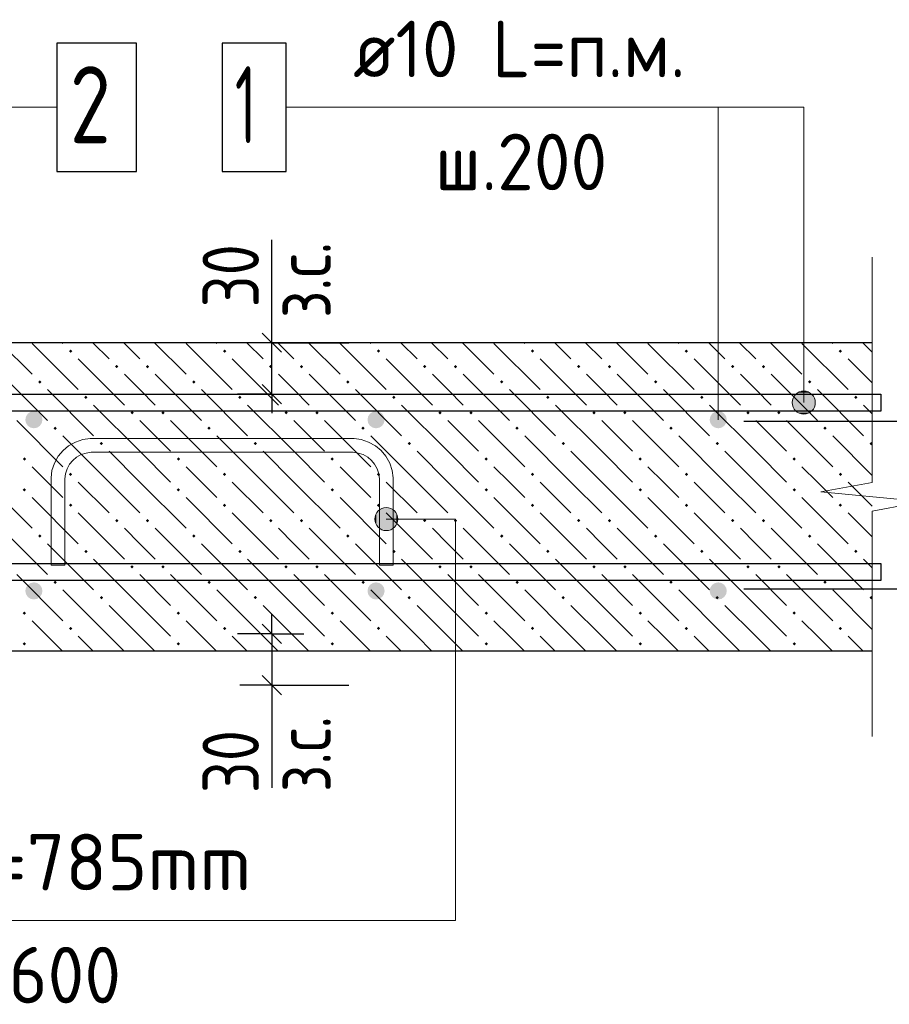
# Model space of a CAD drawing. Header units: millimetres. Extents: x 40580 to 1168286, y -220995 to 81020.
# Tile 418 of 419: x 1158026 to 1161415, y -110203 to -106369. Entities that reach past the tile are written whole.
import ezdxf

# ---------------------------------------------------------------- set-up
doc = ezdxf.new("R2010")
doc.units = ezdxf.units.MM
for name, color, linetype, lineweight in [('Standard', 7, 'Continuous', 25), ('ЖБ Перекрытие верхний уровень', 7, 'Continuous', 35), ('Позиционная метка номер позиции', 7, 'Continuous', 13), ('Примечания', 7, 'Continuous', 13), ('Фиксатор', 7, 'Continuous', 25), ('Фоновоя арматура Х1', 52, 'Continuous', 25)]:
    doc.layers.add(name, color=color, linetype=linetype, lineweight=lineweight)
doc.layers.add('Размерная выноска', color=7, linetype='Continuous')
doc.styles.add('GOST 2.304-81', font='txt')
doc.styles.add('ISOCPEUR', font='isocpeur.ttf')

msp = doc.modelspace()

# ---------------------------------------------------------------- hatches: boundary and pattern name
at = {"layer": 'ЖБ Перекрытие верхний уровень', "linetype": 'Continuous', "lineweight": -3, "transparency": 33554687}
for points in [[(1158217.9, -107659.6), (1158224.4, -107653.1), (1158230.9, -107659.6), (1158224.4, -107666.1)], [(1158817.9, -107659.6), (1158824.4, -107653.1), (1158830.9, -107659.6), (1158824.4, -107666.1)], [(1159417.9, -107659.6), (1159424.4, -107653.1), (1159430.9, -107659.6), (1159424.4, -107666.1)], [(1160017.9, -107659.6), (1160024.4, -107653.1), (1160030.9, -107659.6), (1160024.4, -107666.1)], [(1160617.9, -107659.6), (1160624.4, -107653.1), (1160630.9, -107659.6), (1160624.4, -107666.1)], [(1161217.9, -107659.6), (1161224.4, -107653.1), (1161230.9, -107659.6), (1161224.4, -107666.1)], [(1158397.9, -107719.6), (1158404.4, -107713.1), (1158410.9, -107719.6), (1158404.4, -107726.1)], [(1158517.9, -107719.6), (1158524.4, -107713.1), (1158530.9, -107719.6), (1158524.4, -107726.1)], [(1158997.9, -107719.6), (1159004.4, -107713.1), (1159010.9, -107719.6), (1159004.4, -107726.1)], [(1159117.9, -107719.6), (1159124.4, -107713.1), (1159130.9, -107719.6), (1159124.4, -107726.1)], [(1159597.9, -107719.6), (1159604.4, -107713.1), (1159610.9, -107719.6), (1159604.4, -107726.1)], [(1159717.9, -107719.6), (1159724.4, -107713.1), (1159730.9, -107719.6), (1159724.4, -107726.1)], [(1160197.9, -107719.6), (1160204.4, -107713.1), (1160210.9, -107719.6), (1160204.4, -107726.1)], [(1160317.9, -107719.6), (1160324.4, -107713.1), (1160330.9, -107719.6), (1160324.4, -107726.1)], [(1160797.9, -107719.6), (1160804.4, -107713.1), (1160810.9, -107719.6), (1160804.4, -107726.1)], [(1160917.9, -107719.6), (1160924.4, -107713.1), (1160930.9, -107719.6), (1160924.4, -107726.1)], [(1158097.9, -107779.6), (1158104.4, -107773.1), (1158110.9, -107779.6), (1158104.4, -107786.1)], [(1158697.9, -107779.6), (1158704.4, -107773.1), (1158710.9, -107779.6), (1158704.4, -107786.1)], [(1159297.9, -107779.6), (1159304.4, -107773.1), (1159310.9, -107779.6), (1159304.4, -107786.1)], [(1159897.9, -107779.6), (1159904.4, -107773.1), (1159910.9, -107779.6), (1159904.4, -107786.1)], [(1160497.9, -107779.6), (1160504.4, -107773.1), (1160510.9, -107779.6), (1160504.4, -107786.1)], [(1161097.9, -107779.6), (1161104.4, -107773.1), (1161110.9, -107779.6), (1161104.4, -107786.1)], [(1158277.9, -107839.6), (1158284.4, -107833.1), (1158290.9, -107839.6), (1158284.4, -107846.1)], [(1158877.9, -107839.6), (1158884.4, -107833.1), (1158890.9, -107839.6), (1158884.4, -107846.1)], [(1159477.9, -107839.6), (1159484.4, -107833.1), (1159490.9, -107839.6), (1159484.4, -107846.1)], [(1160077.9, -107839.6), (1160084.4, -107833.1), (1160090.9, -107839.6), (1160084.4, -107846.1)], [(1160677.9, -107839.6), (1160684.4, -107833.1), (1160690.9, -107839.6), (1160684.4, -107846.1)], [(1161277.9, -107839.6), (1161284.4, -107833.1), (1161290.9, -107839.6), (1161284.4, -107846.1)], [(1158457.9, -107899.6), (1158464.4, -107893.1), (1158470.9, -107899.6), (1158464.4, -107906.1)], [(1158577.9, -107899.6), (1158584.4, -107893.1), (1158590.9, -107899.6), (1158584.4, -107906.1)], [(1159057.9, -107899.6), (1159064.4, -107893.1), (1159070.9, -107899.6), (1159064.4, -107906.1)], [(1159177.9, -107899.6), (1159184.4, -107893.1), (1159190.9, -107899.6), (1159184.4, -107906.1)], [(1159657.9, -107899.6), (1159664.4, -107893.1), (1159670.9, -107899.6), (1159664.4, -107906.1)], [(1159777.9, -107899.6), (1159784.4, -107893.1), (1159790.9, -107899.6), (1159784.4, -107906.1)], [(1160257.9, -107899.6), (1160264.4, -107893.1), (1160270.9, -107899.6), (1160264.4, -107906.1)], [(1160377.9, -107899.6), (1160384.4, -107893.1), (1160390.9, -107899.6), (1160384.4, -107906.1)], [(1160857.9, -107899.6), (1160864.4, -107893.1), (1160870.9, -107899.6), (1160864.4, -107906.1)], [(1160977.9, -107899.6), (1160984.4, -107893.1), (1160990.9, -107899.6), (1160984.4, -107906.1)], [(1158157.9, -107959.6), (1158164.4, -107953.1), (1158170.9, -107959.6), (1158164.4, -107966.1)], [(1158757.9, -107959.6), (1158764.4, -107953.1), (1158770.9, -107959.6), (1158764.4, -107966.1)], [(1159357.9, -107959.6), (1159364.4, -107953.1), (1159370.9, -107959.6), (1159364.4, -107966.1)], [(1159957.9, -107959.6), (1159964.4, -107953.1), (1159970.9, -107959.6), (1159964.4, -107966.1)], [(1160557.9, -107959.6), (1160564.4, -107953.1), (1160570.9, -107959.6), (1160564.4, -107966.1)], [(1161157.9, -107959.6), (1161164.4, -107953.1), (1161170.9, -107959.6), (1161164.4, -107966.1)], [(1158337.9, -108019.6), (1158344.4, -108013.1), (1158350.9, -108019.6), (1158344.4, -108026.1)], [(1158937.9, -108019.6), (1158944.4, -108013.1), (1158950.9, -108019.6), (1158944.4, -108026.1)], [(1159537.9, -108019.6), (1159544.4, -108013.1), (1159550.9, -108019.6), (1159544.4, -108026.1)], [(1160137.9, -108019.6), (1160144.4, -108013.1), (1160150.9, -108019.6), (1160144.4, -108026.1)], [(1160737.9, -108019.6), (1160744.4, -108013.1), (1160750.9, -108019.6), (1160744.4, -108026.1)], [(1161337.9, -108019.6), (1161344.4, -108013.1), (1161348.2, -108016.9), (1161348.2, -108022.3), (1161344.4, -108026.1)], [(1158037.9, -108079.6), (1158044.4, -108073.1), (1158050.9, -108079.6), (1158044.4, -108086.1)], [(1158637.9, -108079.6), (1158644.4, -108073.1), (1158650.9, -108079.6), (1158644.4, -108086.1)], [(1159237.9, -108079.6), (1159244.4, -108073.1), (1159250.9, -108079.6), (1159244.4, -108086.1)], [(1159837.9, -108079.6), (1159844.4, -108073.1), (1159850.9, -108079.6), (1159844.4, -108086.1)], [(1160437.9, -108079.6), (1160444.4, -108073.1), (1160450.9, -108079.6), (1160444.4, -108086.1)], [(1161037.9, -108079.6), (1161044.4, -108073.1), (1161050.9, -108079.6), (1161044.4, -108086.1)], [(1158217.9, -108139.6), (1158224.4, -108133.1), (1158230.9, -108139.6), (1158224.4, -108146.1)], [(1158817.9, -108139.6), (1158824.4, -108133.1), (1158830.9, -108139.6), (1158824.4, -108146.1)], [(1159417.9, -108139.6), (1159424.4, -108133.1), (1159430.9, -108139.6), (1159424.4, -108146.1)], [(1160017.9, -108139.6), (1160024.4, -108133.1), (1160030.9, -108139.6), (1160024.4, -108146.1)], [(1160617.9, -108139.6), (1160624.4, -108133.1), (1160630.9, -108139.6), (1160624.4, -108146.1)], [(1161217.9, -108139.6), (1161224.4, -108133.1), (1161230.9, -108139.6), (1161224.4, -108146.1)], [(1158037.9, -108199.6), (1158044.4, -108193.1), (1158050.9, -108199.6), (1158044.4, -108206.1)], [(1158637.9, -108199.6), (1158644.4, -108193.1), (1158650.9, -108199.6), (1158644.4, -108206.1)], [(1159237.9, -108199.6), (1159244.4, -108193.1), (1159250.9, -108199.6), (1159244.4, -108206.1)], [(1159837.9, -108199.6), (1159844.4, -108193.1), (1159850.9, -108199.6), (1159844.4, -108206.1)], [(1160437.9, -108199.6), (1160444.4, -108193.1), (1160450.9, -108199.6), (1160444.4, -108206.1)], [(1161037.9, -108199.6), (1161044.4, -108193.1), (1161050.9, -108199.6), (1161044.4, -108206.1)], [(1158217.9, -108259.6), (1158224.4, -108253.1), (1158230.9, -108259.6), (1158224.4, -108266.1)], [(1158817.9, -108259.6), (1158824.4, -108253.1), (1158830.9, -108259.6), (1158824.4, -108266.1)], [(1159417.9, -108259.6), (1159424.4, -108253.1), (1159430.9, -108259.6), (1159424.4, -108266.1)], [(1160017.9, -108259.6), (1160024.4, -108253.1), (1160030.9, -108259.6), (1160024.4, -108266.1)], [(1160617.9, -108259.6), (1160624.4, -108253.1), (1160630.9, -108259.6), (1160624.4, -108266.1)], [(1161217.9, -108259.6), (1161224.4, -108253.1), (1161230.9, -108259.6), (1161224.4, -108266.1)], [(1158397.9, -108319.6), (1158404.4, -108313.1), (1158410.9, -108319.6), (1158404.4, -108326.1)], [(1158517.9, -108319.6), (1158524.4, -108313.1), (1158530.9, -108319.6), (1158524.4, -108326.1)], [(1158997.9, -108319.6), (1159004.4, -108313.1), (1159010.9, -108319.6), (1159004.4, -108326.1)], [(1159117.9, -108319.6), (1159124.4, -108313.1), (1159130.9, -108319.6), (1159124.4, -108326.1)], [(1159597.9, -108319.6), (1159604.4, -108313.1), (1159610.9, -108319.6), (1159604.4, -108326.1)], [(1159717.9, -108319.6), (1159724.4, -108313.1), (1159730.9, -108319.6), (1159724.4, -108326.1)], [(1160197.9, -108319.6), (1160204.4, -108313.1), (1160210.9, -108319.6), (1160204.4, -108326.1)], [(1160317.9, -108319.6), (1160324.4, -108313.1), (1160330.9, -108319.6), (1160324.4, -108326.1)], [(1160797.9, -108319.6), (1160804.4, -108313.1), (1160810.9, -108319.6), (1160804.4, -108326.1)], [(1160917.9, -108319.6), (1160924.4, -108313.1), (1160930.9, -108319.6), (1160924.4, -108326.1)], [(1158097.9, -108379.6), (1158104.4, -108373.1), (1158110.9, -108379.6), (1158104.4, -108386.1)], [(1158697.9, -108379.6), (1158704.4, -108373.1), (1158710.9, -108379.6), (1158704.4, -108386.1)], [(1159297.9, -108379.6), (1159304.4, -108373.1), (1159310.9, -108379.6), (1159304.4, -108386.1)], [(1159897.9, -108379.6), (1159904.4, -108373.1), (1159910.9, -108379.6), (1159904.4, -108386.1)], [(1160497.9, -108379.6), (1160504.4, -108373.1), (1160510.9, -108379.6), (1160504.4, -108386.1)], [(1161097.9, -108379.6), (1161104.4, -108373.1), (1161110.9, -108379.6), (1161104.4, -108386.1)], [(1158277.9, -108439.6), (1158284.4, -108433.1), (1158290.9, -108439.6), (1158284.4, -108446.1)], [(1158877.9, -108439.6), (1158884.4, -108433.1), (1158890.9, -108439.6), (1158884.4, -108446.1)], [(1159477.9, -108439.6), (1159484.4, -108433.1), (1159490.9, -108439.6), (1159484.4, -108446.1)], [(1160077.9, -108439.6), (1160084.4, -108433.1), (1160090.9, -108439.6), (1160084.4, -108446.1)], [(1160677.9, -108439.6), (1160684.4, -108433.1), (1160690.9, -108439.6), (1160684.4, -108446.1)], [(1161277.9, -108439.6), (1161284.4, -108433.1), (1161290.9, -108439.6), (1161284.4, -108446.1)], [(1158457.9, -108499.6), (1158464.4, -108493.1), (1158470.9, -108499.6), (1158464.4, -108506.1)], [(1158577.9, -108499.6), (1158584.4, -108493.1), (1158590.9, -108499.6), (1158584.4, -108506.1)], [(1159057.9, -108499.6), (1159064.4, -108493.1), (1159070.9, -108499.6), (1159064.4, -108506.1)], [(1159177.9, -108499.6), (1159184.4, -108493.1), (1159190.9, -108499.6), (1159184.4, -108506.1)], [(1159657.9, -108499.6), (1159664.4, -108493.1), (1159670.9, -108499.6), (1159664.4, -108506.1)], [(1159777.9, -108499.6), (1159784.4, -108493.1), (1159790.9, -108499.6), (1159784.4, -108506.1)], [(1160257.9, -108499.6), (1160264.4, -108493.1), (1160270.9, -108499.6), (1160264.4, -108506.1)], [(1160377.9, -108499.6), (1160384.4, -108493.1), (1160390.9, -108499.6), (1160384.4, -108506.1)], [(1160857.9, -108499.6), (1160864.4, -108493.1), (1160870.9, -108499.6), (1160864.4, -108506.1)], [(1160977.9, -108499.6), (1160984.4, -108493.1), (1160990.9, -108499.6), (1160984.4, -108506.1)], [(1158157.9, -108559.6), (1158164.4, -108553.1), (1158170.9, -108559.6), (1158164.4, -108566.1)], [(1158757.9, -108559.6), (1158764.4, -108553.1), (1158770.9, -108559.6), (1158764.4, -108566.1)], [(1159357.9, -108559.6), (1159364.4, -108553.1), (1159370.9, -108559.6), (1159364.4, -108566.1)], [(1159957.9, -108559.6), (1159964.4, -108553.1), (1159970.9, -108559.6), (1159964.4, -108566.1)], [(1160557.9, -108559.6), (1160564.4, -108553.1), (1160570.9, -108559.6), (1160564.4, -108566.1)], [(1161157.9, -108559.6), (1161164.4, -108553.1), (1161170.9, -108559.6), (1161164.4, -108566.1)], [(1158337.9, -108619.6), (1158344.4, -108613.1), (1158350.9, -108619.6), (1158344.4, -108626.1)], [(1158937.9, -108619.6), (1158944.4, -108613.1), (1158950.9, -108619.6), (1158944.4, -108626.1)], [(1159537.9, -108619.6), (1159544.4, -108613.1), (1159550.9, -108619.6), (1159544.4, -108626.1)], [(1160137.9, -108619.6), (1160144.4, -108613.1), (1160150.9, -108619.6), (1160144.4, -108626.1)], [(1160737.9, -108619.6), (1160744.4, -108613.1), (1160750.9, -108619.6), (1160744.4, -108626.1)], [(1161337.9, -108619.6), (1161344.4, -108613.1), (1161348.2, -108616.9), (1161348.2, -108622.3), (1161344.4, -108626.1)], [(1158037.9, -108679.6), (1158044.4, -108673.1), (1158050.9, -108679.6), (1158044.4, -108686.1)], [(1158637.9, -108679.6), (1158644.4, -108673.1), (1158650.9, -108679.6), (1158644.4, -108686.1)], [(1159237.9, -108679.6), (1159244.4, -108673.1), (1159250.9, -108679.6), (1159244.4, -108686.1)], [(1159837.9, -108679.6), (1159844.4, -108673.1), (1159850.9, -108679.6), (1159844.4, -108686.1)], [(1160437.9, -108679.6), (1160444.4, -108673.1), (1160450.9, -108679.6), (1160444.4, -108686.1)], [(1161037.9, -108679.6), (1161044.4, -108673.1), (1161050.9, -108679.6), (1161044.4, -108686.1)], [(1158217.9, -108739.6), (1158224.4, -108733.1), (1158230.9, -108739.6), (1158224.4, -108746.1)], [(1158817.9, -108739.6), (1158824.4, -108733.1), (1158830.9, -108739.6), (1158824.4, -108746.1)], [(1159417.9, -108739.6), (1159424.4, -108733.1), (1159430.9, -108739.6), (1159424.4, -108746.1)], [(1160017.9, -108739.6), (1160024.4, -108733.1), (1160030.9, -108739.6), (1160024.4, -108746.1)], [(1160617.9, -108739.6), (1160624.4, -108733.1), (1160630.9, -108739.6), (1160624.4, -108746.1)], [(1161217.9, -108739.6), (1161224.4, -108733.1), (1161230.9, -108739.6), (1161224.4, -108746.1)], [(1158037.9, -108799.6), (1158044.4, -108793.1), (1158050.9, -108799.6), (1158044.4, -108806.1)], [(1158637.9, -108799.6), (1158644.4, -108793.1), (1158650.9, -108799.6), (1158644.4, -108806.1)], [(1159237.9, -108799.6), (1159244.4, -108793.1), (1159250.9, -108799.6), (1159244.4, -108806.1)], [(1159837.9, -108799.6), (1159844.4, -108793.1), (1159850.9, -108799.6), (1159844.4, -108806.1)], [(1160437.9, -108799.6), (1160444.4, -108793.1), (1160450.9, -108799.6), (1160444.4, -108806.1)], [(1161037.9, -108799.6), (1161044.4, -108793.1), (1161050.9, -108799.6), (1161044.4, -108806.1)]]:
    msp.add_hatch(color=7, dxfattribs=at).paths.add_polyline_path(points, flags=16)
at = {"layer": 'Позиционная метка номер позиции', "linetype": 'Continuous', "lineweight": 13, "transparency": 33554687}
for points in [[(1161104, -107821.3), (1161059, -107821.3), (1161042.8, -107837.5)], [(1161104, -107821.3), (1161042.8, -107837.5), (1161120.2, -107837.5)], [(1161059, -107821.3), (1161104, -107821.3), (1161081.5, -107815)], [(1161120.2, -107837.5), (1161042.8, -107837.5), (1161036.5, -107860)], [(1161120.2, -107837.5), (1161036.5, -107860), (1161126.5, -107860)], [(1161126.5, -107860), (1161036.5, -107860), (1161042.8, -107882.5)], [(1161126.5, -107860), (1161042.8, -107882.5), (1161120.2, -107882.5)], [(1161120.2, -107882.5), (1161042.8, -107882.5), (1161059, -107898.7)], [(1161120.2, -107882.5), (1161059, -107898.7), (1161104, -107898.7)], [(1161104, -107898.7), (1161059, -107898.7), (1161081.5, -107905)], [(1159432.3, -108352.3), (1159432.3, -108274.9), (1159416.1, -108291.1)], [(1159454.8, -108358.6), (1159454.8, -108268.6), (1159432.3, -108274.9)], [(1159454.8, -108358.6), (1159432.3, -108274.9), (1159432.3, -108352.3)], [(1159477.3, -108352.3), (1159477.3, -108274.9), (1159454.8, -108268.6)], [(1159477.3, -108352.3), (1159454.8, -108268.6), (1159454.8, -108358.6)], [(1159493.5, -108336.1), (1159493.5, -108291.1), (1159477.3, -108274.9)], [(1159493.5, -108336.1), (1159477.3, -108274.9), (1159477.3, -108352.3)], [(1159416.1, -108336.1), (1159416.1, -108291.1), (1159409.8, -108313.6)], [(1159432.3, -108352.3), (1159416.1, -108291.1), (1159416.1, -108336.1)], [(1159493.5, -108291.1), (1159493.5, -108336.1), (1159499.8, -108313.6)]]:
    msp.add_hatch(color=7, dxfattribs=at).paths.add_polyline_path(points)
at = {"layer": 'Фоновоя арматура Х1', "linetype": 'Continuous', "lineweight": -3, "transparency": 33554687}
for points in [[(1158114.8, -107926.7), (1158112.3, -107913.9), (1158105.1, -107903.1), (1158094.3, -107895.9), (1158081.5, -107893.4), (1158068.8, -107895.9), (1158057.9, -107903.1), (1158050.7, -107913.9), (1158048.2, -107926.7), (1158050.7, -107939.4), (1158057.9, -107950.3), (1158068.8, -107957.5), (1158081.5, -107960), (1158094.3, -107957.5), (1158105.1, -107950.3), (1158112.3, -107939.4)], [(1159448.2, -107926.7), (1159445.6, -107913.9), (1159438.4, -107903.1), (1159427.6, -107895.9), (1159414.8, -107893.4), (1159402.1, -107895.9), (1159391.3, -107903.1), (1159384, -107913.9), (1159381.5, -107926.7), (1159384, -107939.4), (1159391.3, -107950.3), (1159402.1, -107957.5), (1159414.8, -107960), (1159427.6, -107957.5), (1159438.4, -107950.3), (1159445.6, -107939.4)], [(1160781.5, -107926.7), (1160779, -107913.9), (1160771.7, -107903.1), (1160760.9, -107895.9), (1160748.2, -107893.4), (1160735.4, -107895.9), (1160724.6, -107903.1), (1160717.4, -107913.9), (1160714.8, -107926.7), (1160717.4, -107939.4), (1160724.6, -107950.3), (1160735.4, -107957.5), (1160748.2, -107960), (1160760.9, -107957.5), (1160771.7, -107950.3), (1160779, -107939.4)], [(1158114.8, -108593.4), (1158112.3, -108580.6), (1158105.1, -108569.8), (1158094.3, -108562.6), (1158081.5, -108560), (1158068.8, -108562.6), (1158057.9, -108569.8), (1158050.7, -108580.6), (1158048.2, -108593.4), (1158050.7, -108606.1), (1158057.9, -108616.9), (1158068.8, -108624.2), (1158081.5, -108626.7), (1158094.3, -108624.2), (1158105.1, -108616.9), (1158112.3, -108606.1)], [(1159448.2, -108593.4), (1159445.6, -108580.6), (1159438.4, -108569.8), (1159427.6, -108562.6), (1159414.8, -108560), (1159402.1, -108562.6), (1159391.3, -108569.8), (1159384, -108580.6), (1159381.5, -108593.4), (1159384, -108606.1), (1159391.3, -108616.9), (1159402.1, -108624.2), (1159414.8, -108626.7), (1159427.6, -108624.2), (1159438.4, -108616.9), (1159445.6, -108606.1)], [(1160781.5, -108593.4), (1160779, -108580.6), (1160771.7, -108569.8), (1160760.9, -108562.6), (1160748.2, -108560), (1160735.4, -108562.6), (1160724.6, -108569.8), (1160717.4, -108580.6), (1160714.8, -108593.4), (1160717.4, -108606.1), (1160724.6, -108616.9), (1160735.4, -108624.2), (1160748.2, -108626.7), (1160760.9, -108624.2), (1160771.7, -108616.9), (1160779, -108606.1)]]:
    msp.add_hatch(color=7, dxfattribs=at).paths.add_polyline_path(points)

# ---------------------------------------------------------------- linework, layer by layer
at = {"color": 7, "linetype": 'Continuous', "lineweight": 25, "transparency": 33554687}
msp.add_lwpolyline([(1158171.5, -106960), (1158481.5, -106960), (1158481.5, -106460), (1158171.5, -106460), (1158171.5, -106960)], dxfattribs=at)
msp.add_lwpolyline([(1158171.5, -106960), (1158481.5, -106960), (1158481.5, -106460), (1158171.5, -106460), (1158171.5, -106960)], dxfattribs=at)
at = {"layer": 'Standard', "color": 7, "linetype": 'Continuous', "lineweight": -3, "transparency": 33554687}
for p, q in [((1159008.4, -107626.7), (1159008.4, -107551.7)), ((1159008.4, -107826.7), (1159008.4, -107626.7)), ((1159008.4, -107826.7), (1159008.4, -107901.7)), ((1159008.4, -108760), (1159008.4, -108685)), ((1159008.4, -108760), (1159008.4, -108960)), ((1159008.4, -108960), (1159008.4, -109035))]:
    msp.add_line(p, q, dxfattribs=at)
at = {"layer": 'Standard', "color": 7, "linetype": 'Continuous', "lineweight": 25, "transparency": 33554687}
for p, q in [((1159045.9, -107664.2), (1158970.9, -107589.2)), ((1159045.9, -107864.2), (1158970.9, -107789.2)), ((1158970.9, -108722.5), (1159046, -108797.5)), ((1158970.9, -108922.5), (1159046, -108997.5))]:
    msp.add_line(p, q, dxfattribs=at)
at = {"layer": 'Standard', "color": 251, "linetype": 'Continuous', "lineweight": -3, "true_color": 0x656565, "transparency": 33554687}
for p, q in [((1159008.4, -107626.7), (1158883.5, -107626.7)), ((1159008.4, -107626.7), (1159133.4, -107626.7)), ((1159008.4, -107626.7), (1159308.4, -107626.7)), ((1159008.4, -107826.7), (1158875.1, -107826.7)), ((1159008.4, -107826.7), (1158883.5, -107826.7)), ((1159008.4, -107826.7), (1159133.4, -107826.7)), ((1159008.4, -108760), (1158875.1, -108760)), ((1159008.4, -108760), (1158883.5, -108760)), ((1159008.4, -108760), (1159133.4, -108760)), ((1159008.4, -108960), (1158883.5, -108960)), ((1159008.4, -108960), (1159133.4, -108960))]:
    msp.add_line(p, q, dxfattribs=at)
for points in [[(1161881.5, -107933.4), (1161864.5, -107933.4), (1161864.5, -107933.4), (1161864.5, -107933.4), (1161864.5, -107933.4), (1160848.2, -107933.4)], [(1161881.5, -108586.7), (1161864.5, -108586.7), (1161864.5, -108586.7), (1160848.2, -108586.7)], [(1159008.4, -108960), (1159264.6, -108960), (1159264.6, -108960), (1159308.4, -108960)]]:
    msp.add_lwpolyline(points, dxfattribs=at)
at = {"layer": 'ЖБ Перекрытие верхний уровень', "color": 7, "linetype": 'Continuous', "lineweight": -3, "transparency": 33554687}
for p, q in [((1161348.2, -107626.7), (1152614.8, -107626.7)), ((1156014.8, -108826.7), (1161348.2, -108826.7))]:
    msp.add_line(p, q, dxfattribs=at)
at = {"layer": 'ЖБ Перекрытие верхний уровень', "color": 9, "linetype": 'Continuous', "lineweight": -3, "true_color": 0xc7c7c7, "transparency": 33554687}
for p, q in [((1157951.5, -107626.7), (1158074.4, -107749.6)), ((1158074.4, -107629.6), (1158254.4, -107809.6)), ((1158194.4, -107629.6), (1158191.5, -107626.7)), ((1158311.5, -107626.7), (1158374.4, -107689.6)), ((1158431.5, -107626.7), (1158494.4, -107689.6)), ((1158551.5, -107626.7), (1158674.4, -107749.6)), ((1158674.4, -107629.6), (1158854.4, -107809.6)), ((1158794.4, -107629.6), (1158791.5, -107626.7)), ((1158911.5, -107626.7), (1158974.4, -107689.6)), ((1159031.5, -107626.7), (1159094.4, -107689.6)), ((1159151.5, -107626.7), (1159274.4, -107749.6)), ((1159274.4, -107629.6), (1159454.4, -107809.6)), ((1159394.4, -107629.6), (1159391.5, -107626.7)), ((1159511.5, -107626.7), (1159574.4, -107689.6)), ((1159631.5, -107626.7), (1159694.4, -107689.6)), ((1159751.5, -107626.7), (1159874.4, -107749.6)), ((1159874.4, -107629.6), (1160054.4, -107809.6)), ((1159994.4, -107629.6), (1159991.5, -107626.7)), ((1160111.5, -107626.7), (1160174.4, -107689.6)), ((1160231.5, -107626.7), (1160294.4, -107689.6)), ((1160351.5, -107626.7), (1160474.4, -107749.6)), ((1160474.4, -107629.6), (1160654.4, -107809.6)), ((1160594.4, -107629.6), (1160591.5, -107626.7)), ((1160711.5, -107626.7), (1160774.4, -107689.6)), ((1160831.5, -107626.7), (1160894.4, -107689.6)), ((1160951.5, -107626.7), (1161074.4, -107749.6)), ((1161074.4, -107629.6), (1161254.4, -107809.6)), ((1161194.4, -107629.6), (1161191.5, -107626.7)), ((1161311.5, -107626.7), (1161348.2, -107663.3)), ((1158254.4, -107689.6), (1158434.4, -107869.6)), ((1158854.4, -107689.6), (1159034.4, -107869.6)), ((1159454.4, -107689.6), (1159634.4, -107869.6)), ((1160054.4, -107689.6), (1160234.4, -107869.6)), ((1160654.4, -107689.6), (1160834.4, -107869.6)), ((1161254.4, -107689.6), (1161348.2, -107783.3)), ((1157954.4, -107749.6), (1158134.4, -107929.6)), ((1158494.4, -107809.6), (1158434.4, -107749.6)), ((1158554.4, -107749.6), (1158734.4, -107929.6)), ((1159094.4, -107809.6), (1159034.4, -107749.6)), ((1159154.4, -107749.6), (1159334.4, -107929.6)), ((1159694.4, -107809.6), (1159634.4, -107749.6)), ((1159754.4, -107749.6), (1159934.4, -107929.6)), ((1160294.4, -107809.6), (1160234.4, -107749.6)), ((1160354.4, -107749.6), (1160534.4, -107929.6)), ((1160894.4, -107809.6), (1160834.4, -107749.6)), ((1160954.4, -107749.6), (1161134.4, -107929.6)), ((1158134.4, -107809.6), (1158314.4, -107989.6)), ((1158554.4, -107869.6), (1158494.4, -107809.6)), ((1158734.4, -107809.6), (1158914.4, -107989.6)), ((1159154.4, -107869.6), (1159094.4, -107809.6)), ((1159334.4, -107809.6), (1159514.4, -107989.6)), ((1159754.4, -107869.6), (1159694.4, -107809.6)), ((1159934.4, -107809.6), (1160114.4, -107989.6)), ((1160354.4, -107869.6), (1160294.4, -107809.6)), ((1160534.4, -107809.6), (1160714.4, -107989.6)), ((1160954.4, -107869.6), (1160894.4, -107809.6)), ((1161134.4, -107809.6), (1161314.4, -107989.6)), ((1158494.4, -108049.6), (1158314.4, -107869.6)), ((1159094.4, -108049.6), (1158914.4, -107869.6)), ((1159694.4, -108049.6), (1159514.4, -107869.6)), ((1160294.4, -108049.6), (1160114.4, -107869.6)), ((1160894.4, -108049.6), (1160714.4, -107869.6)), ((1161348.2, -107903.3), (1161314.4, -107869.6)), ((1158014.4, -107929.6), (1158194.4, -108109.6)), ((1158494.4, -107929.6), (1158614.4, -108049.6)), ((1158614.4, -107929.6), (1158794.4, -108109.6)), ((1159094.4, -107929.6), (1159214.4, -108049.6)), ((1159214.4, -107929.6), (1159394.4, -108109.6)), ((1159694.4, -107929.6), (1159814.4, -108049.6)), ((1159814.4, -107929.6), (1159994.4, -108109.6)), ((1160294.4, -107929.6), (1160414.4, -108049.6)), ((1160414.4, -107929.6), (1160594.4, -108109.6)), ((1160894.4, -107929.6), (1161014.4, -108049.6)), ((1161014.4, -107929.6), (1161194.4, -108109.6)), ((1158374.4, -108169.6), (1158194.4, -107989.6)), ((1158974.4, -108169.6), (1158794.4, -107989.6)), ((1159574.4, -108169.6), (1159394.4, -107989.6)), ((1160174.4, -108169.6), (1159994.4, -107989.6)), ((1160774.4, -108169.6), (1160594.4, -107989.6)), ((1161348.2, -108143.3), (1161194.4, -107989.6)), ((1158374.4, -108049.6), (1158494.4, -108169.6)), ((1158494.4, -108049.6), (1158614.4, -108169.6)), ((1158974.4, -108049.6), (1159094.4, -108169.6)), ((1159094.4, -108049.6), (1159214.4, -108169.6)), ((1159574.4, -108049.6), (1159694.4, -108169.6)), ((1159694.4, -108049.6), (1159814.4, -108169.6)), ((1160174.4, -108049.6), (1160294.4, -108169.6)), ((1160294.4, -108049.6), (1160414.4, -108169.6)), ((1160774.4, -108049.6), (1160894.4, -108169.6)), ((1160894.4, -108049.6), (1161014.4, -108169.6)), ((1158134.4, -108169.6), (1158074.4, -108109.6)), ((1158734.4, -108169.6), (1158674.4, -108109.6)), ((1159334.4, -108169.6), (1159274.4, -108109.6)), ((1159934.4, -108169.6), (1159874.4, -108109.6)), ((1160534.4, -108169.6), (1160474.4, -108109.6)), ((1161134.4, -108169.6), (1161074.4, -108109.6)), ((1157894.4, -108169.6), (1158074.4, -108349.6)), ((1158194.4, -108229.6), (1158134.4, -108169.6)), ((1158254.4, -108169.6), (1158374.4, -108289.6)), ((1158374.4, -108169.6), (1158494.4, -108289.6)), ((1158494.4, -108169.6), (1158674.4, -108349.6)), ((1158794.4, -108229.6), (1158734.4, -108169.6)), ((1158854.4, -108169.6), (1158974.4, -108289.6)), ((1158974.4, -108169.6), (1159094.4, -108289.6)), ((1159094.4, -108169.6), (1159274.4, -108349.6)), ((1159394.4, -108229.6), (1159334.4, -108169.6)), ((1159454.4, -108169.6), (1159574.4, -108289.6)), ((1159574.4, -108169.6), (1159694.4, -108289.6)), ((1159694.4, -108169.6), (1159874.4, -108349.6)), ((1159994.4, -108229.6), (1159934.4, -108169.6)), ((1160054.4, -108169.6), (1160174.4, -108289.6)), ((1160174.4, -108169.6), (1160294.4, -108289.6)), ((1160294.4, -108169.6), (1160474.4, -108349.6)), ((1160594.4, -108229.6), (1160534.4, -108169.6)), ((1160654.4, -108169.6), (1160774.4, -108289.6)), ((1160774.4, -108169.6), (1160894.4, -108289.6)), ((1160894.4, -108169.6), (1161074.4, -108349.6)), ((1161194.4, -108229.6), (1161134.4, -108169.6)), ((1161254.4, -108169.6), (1161348.2, -108263.3)), ((1158074.4, -108229.6), (1158254.4, -108409.6)), ((1158674.4, -108229.6), (1158854.4, -108409.6)), ((1159274.4, -108229.6), (1159454.4, -108409.6)), ((1159874.4, -108229.6), (1160054.4, -108409.6)), ((1160474.4, -108229.6), (1160654.4, -108409.6)), ((1161074.4, -108229.6), (1161254.4, -108409.6)), ((1158254.4, -108289.6), (1158434.4, -108469.6)), ((1158854.4, -108289.6), (1159034.4, -108469.6)), ((1159454.4, -108289.6), (1159634.4, -108469.6)), ((1160054.4, -108289.6), (1160234.4, -108469.6)), ((1160654.4, -108289.6), (1160834.4, -108469.6)), ((1161254.4, -108289.6), (1161348.2, -108383.3)), ((1157954.4, -108349.6), (1158134.4, -108529.6)), ((1158494.4, -108409.6), (1158434.4, -108349.6)), ((1158554.4, -108349.6), (1158734.4, -108529.6)), ((1159094.4, -108409.6), (1159034.4, -108349.6)), ((1159154.4, -108349.6), (1159334.4, -108529.6)), ((1159694.4, -108409.6), (1159634.4, -108349.6)), ((1159754.4, -108349.6), (1159934.4, -108529.6)), ((1160294.4, -108409.6), (1160234.4, -108349.6)), ((1160354.4, -108349.6), (1160534.4, -108529.6)), ((1160894.4, -108409.6), (1160834.4, -108349.6)), ((1160954.4, -108349.6), (1161134.4, -108529.6)), ((1158134.4, -108409.6), (1158314.4, -108589.6)), ((1158554.4, -108469.6), (1158494.4, -108409.6)), ((1158734.4, -108409.6), (1158914.4, -108589.6)), ((1159154.4, -108469.6), (1159094.4, -108409.6)), ((1159334.4, -108409.6), (1159514.4, -108589.6)), ((1159754.4, -108469.6), (1159694.4, -108409.6)), ((1159934.4, -108409.6), (1160114.4, -108589.6)), ((1160354.4, -108469.6), (1160294.4, -108409.6)), ((1160534.4, -108409.6), (1160714.4, -108589.6)), ((1160954.4, -108469.6), (1160894.4, -108409.6)), ((1161134.4, -108409.6), (1161314.4, -108589.6)), ((1158494.4, -108649.6), (1158314.4, -108469.6)), ((1159094.4, -108649.6), (1158914.4, -108469.6)), ((1159694.4, -108649.6), (1159514.4, -108469.6)), ((1160294.4, -108649.6), (1160114.4, -108469.6)), ((1160894.4, -108649.6), (1160714.4, -108469.6)), ((1161348.2, -108503.3), (1161314.4, -108469.6)), ((1158014.4, -108529.6), (1158194.4, -108709.6)), ((1158494.4, -108529.6), (1158614.4, -108649.6)), ((1158614.4, -108529.6), (1158794.4, -108709.6)), ((1159094.4, -108529.6), (1159214.4, -108649.6)), ((1159214.4, -108529.6), (1159394.4, -108709.6)), ((1159694.4, -108529.6), (1159814.4, -108649.6)), ((1159814.4, -108529.6), (1159994.4, -108709.6)), ((1160294.4, -108529.6), (1160414.4, -108649.6)), ((1160414.4, -108529.6), (1160594.4, -108709.6)), ((1160894.4, -108529.6), (1161014.4, -108649.6)), ((1161014.4, -108529.6), (1161194.4, -108709.6)), ((1158374.4, -108769.6), (1158194.4, -108589.6)), ((1158974.4, -108769.6), (1158794.4, -108589.6)), ((1159574.4, -108769.6), (1159394.4, -108589.6)), ((1160174.4, -108769.6), (1159994.4, -108589.6)), ((1160774.4, -108769.6), (1160594.4, -108589.6)), ((1161348.2, -108743.3), (1161194.4, -108589.6)), ((1158374.4, -108649.6), (1158494.4, -108769.6)), ((1158494.4, -108649.6), (1158614.4, -108769.6)), ((1158974.4, -108649.6), (1159094.4, -108769.6)), ((1159094.4, -108649.6), (1159214.4, -108769.6)), ((1159574.4, -108649.6), (1159694.4, -108769.6)), ((1159694.4, -108649.6), (1159814.4, -108769.6)), ((1160174.4, -108649.6), (1160294.4, -108769.6)), ((1160294.4, -108649.6), (1160414.4, -108769.6)), ((1160774.4, -108649.6), (1160894.4, -108769.6)), ((1160894.4, -108649.6), (1161014.4, -108769.6)), ((1158134.4, -108769.6), (1158074.4, -108709.6)), ((1158734.4, -108769.6), (1158674.4, -108709.6)), ((1159334.4, -108769.6), (1159274.4, -108709.6)), ((1159934.4, -108769.6), (1159874.4, -108709.6)), ((1160534.4, -108769.6), (1160474.4, -108709.6)), ((1161134.4, -108769.6), (1161074.4, -108709.6)), ((1158191.5, -108826.7), (1158134.4, -108769.6)), ((1158254.4, -108769.6), (1158311.5, -108826.7)), ((1158374.4, -108769.6), (1158431.5, -108826.7)), ((1158494.4, -108769.6), (1158551.5, -108826.7)), ((1158791.5, -108826.7), (1158734.4, -108769.6)), ((1158854.4, -108769.6), (1158911.5, -108826.7)), ((1158974.4, -108769.6), (1159031.5, -108826.7)), ((1159094.4, -108769.6), (1159151.5, -108826.7)), ((1159391.5, -108826.7), (1159334.4, -108769.6)), ((1159454.4, -108769.6), (1159511.5, -108826.7)), ((1159574.4, -108769.6), (1159631.5, -108826.7)), ((1159694.4, -108769.6), (1159751.5, -108826.7)), ((1159991.5, -108826.7), (1159934.4, -108769.6)), ((1160054.4, -108769.6), (1160111.5, -108826.7)), ((1160174.4, -108769.6), (1160231.5, -108826.7)), ((1160294.4, -108769.6), (1160351.5, -108826.7)), ((1160591.5, -108826.7), (1160534.4, -108769.6)), ((1160654.4, -108769.6), (1160711.5, -108826.7)), ((1160774.4, -108769.6), (1160831.5, -108826.7)), ((1160894.4, -108769.6), (1160951.5, -108826.7)), ((1161191.5, -108826.7), (1161134.4, -108769.6)), ((1161254.4, -108769.6), (1161311.5, -108826.7))]:
    msp.add_line(p, q, dxfattribs=at)
at = {"layer": 'Позиционная метка номер позиции', "color": 7, "linetype": 'Continuous', "lineweight": 13, "transparency": 33554687}
for p, q in [((1161081.5, -107815), (1161081.5, -107815)), ((1161036.5, -107860), (1161036.5, -107860)), ((1161126.5, -107860), (1161126.5, -107860)), ((1161081.5, -107905), (1161081.5, -107905)), ((1159454.8, -108268.6), (1159454.8, -108268.6)), ((1159409.8, -108313.6), (1159409.8, -108313.6)), ((1159499.8, -108313.6), (1159499.8, -108313.6)), ((1159454.8, -108358.6), (1159454.8, -108358.6))]:
    msp.add_line(p, q, dxfattribs=at)
for points in [[(1158171.5, -106710), (1155771.5, -106710), (1155771.5, -108260), (1155014.8, -108260)], [(1159064.8, -106710), (1160748.2, -106710), (1160748.2, -107926.7)], [(1159064.8, -106710), (1161081.5, -106710), (1161081.5, -107860)], [(1156991.5, -109876.7), (1159724.9, -109876.7), (1159724.9, -108313.6), (1159454.8, -108313.6)]]:
    msp.add_lwpolyline(points, dxfattribs=at)
for centre in [(1161081.5, -107860), (1159454.8, -108313.6)]:
    msp.add_circle(centre, 45, dxfattribs=at)
at = {"layer": 'Примечания', "color": 7, "linetype": 'Continuous', "lineweight": 13, "transparency": 33554687}
for p, q in [((1161348.2, -107293.4), (1161348.2, -108170.7)), ((1161348.2, -108170.7), (1161148.2, -108208)), ((1161148.2, -108208), (1161548.2, -108245.4)), ((1161548.2, -108245.4), (1161348.2, -108282.7)), ((1161348.2, -108282.7), (1161348.2, -109160)), ((1161348.2, -109160), (1161348.2, -109160))]:
    msp.add_line(p, q, dxfattribs=at)
at = {"layer": 'Размерная выноска', "color": 7, "linetype": 'Continuous', "lineweight": -3, "transparency": 33554687}
for p, q in [((1159008.4, -107626.7), (1159008.4, -107226.7)), ((1159008.4, -108960), (1159008.4, -109360))]:
    msp.add_line(p, q, dxfattribs=at)
at = {"layer": 'Фиксатор', "color": 251, "linetype": 'Continuous', "lineweight": 13, "true_color": 0x494949, "transparency": 33554687}
msp.add_lwpolyline([(1158148.2, -108493.6), (1158148.2, -108152.6), (1158152, -108124.8), (1158161.6, -108095.8), (1158176.6, -108069.1), (1158195, -108047), (1158217, -108028.6), (1158243.7, -108013.7), (1158272.7, -108004.1), (1158300.5, -108000.3), (1159329.2, -108000.3), (1159357, -108004.1), (1159386, -108013.7), (1159412.7, -108028.6), (1159434.7, -108047), (1159453.1, -108069.1), (1159468.1, -108095.8), (1159477.6, -108124.8), (1159481.5, -108152.6), (1159481.5, -108493.6), (1159428.2, -108493.6), (1159428.2, -108156.3), (1159425.5, -108136.9), (1159419, -108117.4), (1159409, -108099.5), (1159396.9, -108084.9), (1159382.3, -108072.8), (1159364.4, -108062.7), (1159344.9, -108056.3), (1159325.5, -108053.6), (1158304.2, -108053.6), (1158284.8, -108056.3), (1158265.3, -108062.7), (1158247.4, -108072.8), (1158232.8, -108084.9), (1158220.7, -108099.5), (1158210.7, -108117.4), (1158204.2, -108136.9), (1158201.5, -108156.3), (1158201.5, -108493.6), (1158148.2, -108493.6)], dxfattribs=at)
at = {"layer": 'Фоновоя арматура Х1', "color": 7, "linetype": 'Continuous', "lineweight": 25, "transparency": 33554687}
msp.add_lwpolyline([(1158814.8, -106960), (1159064.8, -106960), (1159064.8, -106460), (1158814.8, -106460), (1158814.8, -106960)], dxfattribs=at)
at = {"layer": 'Фоновоя арматура Х1', "color": 251, "linetype": 'Continuous', "lineweight": -3, "true_color": 0x656565, "transparency": 33554687}
for points in [[(1154981.5, -107826.7), (1161381.5, -107826.7), (1161381.5, -107893.4), (1154981.5, -107893.4), (1154981.5, -107826.7)], [(1154981.5, -107826.7), (1161381.5, -107826.7), (1161381.5, -107893.4), (1154981.5, -107893.4), (1154981.5, -107826.7)], [(1154981.5, -107826.7), (1161381.5, -107826.7), (1161381.5, -107893.4), (1154981.5, -107893.4), (1154981.5, -107826.7)], [(1161381.5, -108553.4), (1154981.5, -108553.4), (1154981.5, -108486.7), (1161381.5, -108486.7), (1161381.5, -108553.4)], [(1161381.5, -108553.4), (1154981.5, -108553.4), (1154981.5, -108486.7), (1161381.5, -108486.7), (1161381.5, -108553.4)], [(1161381.5, -108553.4), (1154981.5, -108553.4), (1154981.5, -108486.7), (1161381.5, -108486.7), (1161381.5, -108553.4)]]:
    msp.add_lwpolyline(points, dxfattribs=at)

# ---------------------------------------------------------------- texts
at = {"color": 7, "linetype": 'Continuous', "lineweight": 13, "transparency": 33554687, "insert": (1158221.5, -106850), "char_height": 300, "width": 326.843, "attachment_point": 7, "style": 'ISOCPEUR'}
msp.add_mtext('\\W0.78;2', dxfattribs=at)
msp.add_mtext('\\W0.78;2', dxfattribs=at)
at = {"layer": 'Standard', "color": 7, "linetype": 'Continuous', "lineweight": 25, "transparency": 33554687, "char_height": 220, "attachment_point": 7, "rotation": 90, "style": 'GOST 2.304-81'}
for s, insert, width in [('з.с.', (1159238.6, -107530.4), 446.066), ('30', (1158958.5, -107489.2), 375.741), ('з.с.', (1159238.6, -109376.8), 446.072), ('30', (1158958.5, -109381.1), 375.735)]:
    msp.add_mtext(s, dxfattribs=dict(at, insert=insert, width=width))
at = {"layer": 'Фиксатор', "color": 7, "linetype": 'Continuous', "lineweight": 13, "transparency": 33554687, "char_height": 220, "attachment_point": 7, "style": 'ISOCPEUR'}
for s, insert, width in [('\\W0.98;ø8 L=785mm ', (1157278.8, -109759.4), 1889.823), ('\\W0.95;ш.600 ', (1157740.8, -110199.4), 962.821)]:
    msp.add_mtext(s, dxfattribs=dict(at, insert=insert, width=width))
at = {"layer": 'Фоновоя арматура Х1', "color": 7, "linetype": 'Continuous', "lineweight": 13, "transparency": 33554687, "attachment_point": 7, "style": 'ISOCPEUR'}
for s, insert, char_height, width in [('\\W0.94;ø10 L=п.м. ', (1159325.2, -106592.7), 220, 1600.022), ('\\W0.56;1', (1158864.8, -106850), 300, 233.333), ('\\W0.95;ш.200 ', (1159644.2, -107032.7), 220, 962.821)]:
    msp.add_mtext(s, dxfattribs=dict(at, insert=insert, char_height=char_height, width=width))

doc.saveas('drawing.dxf')
